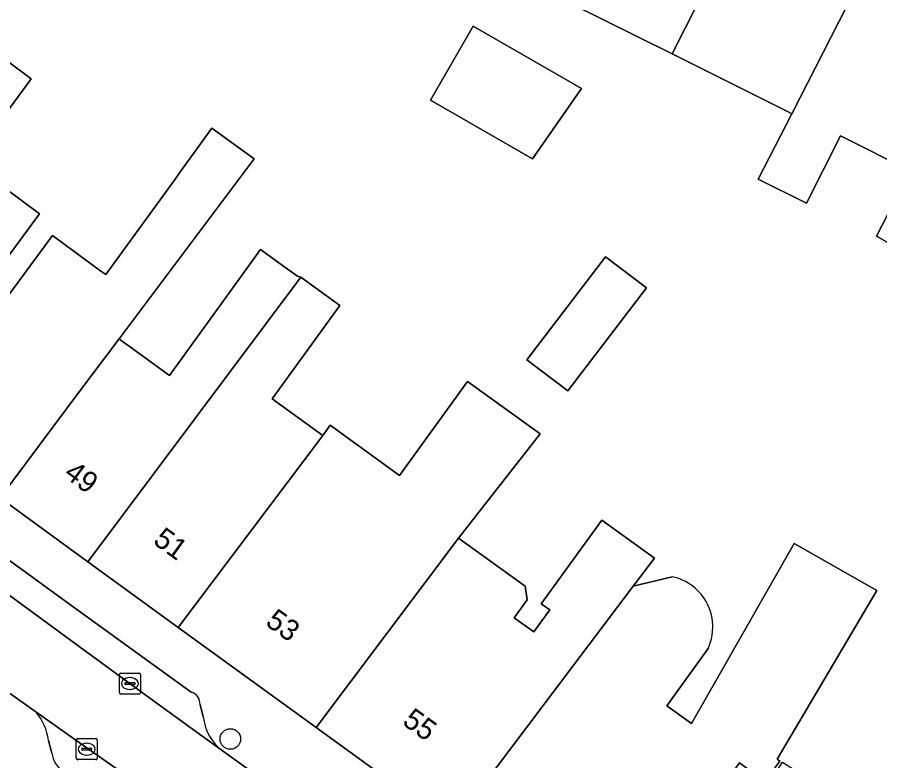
# Model space of a CAD drawing. Extents: x 160663 to 161506, y 382245 to 383291.
# Drawn here: x 160997.05 to 161038.03, y 383056.85 to 383092.19 of the extents above; entities that cross this region are included whole.
import ezdxf

# ---------------------------------------------------------------- set-up
doc = ezdxf.new("R2010")
doc.units = 0
for name, color, linetype in [('IMGEO_Boom', 7, 'Continuous'), ('IMGEO_Erf', 7, 'Continuous'), ('IMGEO_Kolk', 7, 'Continuous'), ('IMGEO_Pand', 7, 'Continuous'), ('IMGEO_Pand_nummerreeks', 7, 'Continuous'), ('IMGEO_Parkeervlak_open', 7, 'Continuous'), ('IMGEO_Rijbaan_lokaal_open', 7, 'Continuous'), ('IMGEO_Voetpad_open', 7, 'Continuous')]:
    doc.layers.add(name, color=color, linetype=linetype)

msp = doc.modelspace()

# ---------------------------------------------------------------- linework, layer by layer
at = {"layer": 'IMGEO_Boom'}
msp.add_circle((161007.179, 383057.886), 0.489, dxfattribs=at)
at = {"layer": 'IMGEO_Erf'}
for points in [[(161028.168, 383090.449), (161021.649, 383093.705)], [(160995.318, 383091.034), (160997.717, 383089.261), (160994.794, 383085.307), (160998.118, 383082.85), (160993.829, 383077.048)], [(161038.351, 383081.512), (161038.012, 383081.711), (161037.871, 383081.794), (161039.474, 383084.886), (161036.163, 383086.554), (161034.549, 383083.349), (161032.257, 383084.503), (161033.847, 383087.611), (161033.712, 383087.679), (161028.168, 383090.449)], [(160994.831, 383076.538), (160998.733, 383081.815), (161000, 383080.887), (161000.968, 383080.178), (161001.265, 383079.96), (161004.469, 383084.391), (161004.888, 383084.97), (161006.295, 383086.916), (161008.306, 383085.46), (161001.891, 383076.907), (161002.06, 383076.784), (161002.434, 383076.513), (161004.288, 383075.172), (161008.613, 383081.153), (161009.768, 383080.317), (161010.364, 383079.886), (161010.526, 383079.839), (161011.679, 383079.005), (161012.384, 383078.495), (161009.168, 383074.048), (161011.57, 383072.311), (161011.923, 383072.799), (161015.219, 383070.415), (161018.451, 383074.884), (161021.895, 383072.394), (161018.019, 383067.433), (161021.181, 383065.146), (161021.284, 383064.506), (161020.665, 383063.65), (161021.592, 383062.98), (161022.349, 383064.027), (161021.947, 383064.317), (161024.824, 383068.295), (161027.322, 383066.488), (161026.317, 383065.155), (161028.172, 383065.601)], [(161029.876, 383062.184), (161027.911, 383059.467), (161029.085, 383058.618), (161033.964, 383067.181), (161037.886, 383064.946), (161033.159, 383056.928), (161033.282, 383056.839), (161032.578, 383055.865), (161031.36, 383056.746), (161025.238, 383048.281), (161027.134, 383046.913), (161029.664, 383050.891), (161033.411, 383056.782), (161048.444, 383047.224)]]:
    msp.add_lwpolyline(points, dxfattribs=at)
for points in [[(161018.718, 383091.763), (161023.855, 383088.807), (161021.529, 383085.464), (161016.694, 383088.246)], [(161025.003, 383080.806), (161026.945, 383079.324), (161023.212, 383074.432), (161021.27, 383075.914)]]:
    msp.add_lwpolyline(points, close=True, dxfattribs=at)
msp.add_arc((161027.662, 383063.213), 2.441, 335.0618, 77.9476, dxfattribs=at)
at = {"layer": 'IMGEO_Kolk'}
for p, q in [((161001.907, 383060.095), (161001.907, 383060.947)), ((161001.982, 383061.021), (161002.834, 383061.021)), ((161002.908, 383060.947), (161002.908, 383060.095)), ((161002.166, 383060.515), (161002.166, 383060.527)), ((161002.604, 383060.478), (161002.206, 383060.478)), ((161002.209, 383060.564), (161002.607, 383060.564)), ((161002.395, 383060.801), (161002.42, 383060.801)), ((161002.65, 383060.527), (161002.65, 383060.515)), ((161002.834, 383060.021), (161001.982, 383060.021)), ((161002.418, 383060.241), (161002.393, 383060.241)), ((160999.854, 383056.977), (160999.854, 383057.829)), ((160999.929, 383057.903), (161000.781, 383057.903)), ((161000.342, 383057.683), (161000.367, 383057.683)), ((161000.855, 383057.829), (161000.855, 383056.977)), ((161000.113, 383057.397), (161000.113, 383057.409)), ((161000.551, 383057.36), (161000.153, 383057.36)), ((161000.156, 383057.446), (161000.554, 383057.446)), ((161000.597, 383057.409), (161000.597, 383057.397)), ((161000.781, 383056.903), (160999.929, 383056.903)), ((161000.365, 383057.123), (161000.34, 383057.123))]:
    msp.add_line(p, q, dxfattribs=at)
for points in [[(161001.907, 383060.095), (161001.907, 383060.947)], [(161001.982, 383061.021), (161002.834, 383061.021)], [(161002.908, 383060.947), (161002.908, 383060.095)], [(161002.834, 383060.021), (161001.982, 383060.021)], [(160999.854, 383056.977), (160999.854, 383057.829)], [(160999.929, 383057.903), (161000.781, 383057.903)], [(161000.855, 383057.829), (161000.855, 383056.977)], [(161000.781, 383056.903), (160999.929, 383056.903)]]:
    msp.add_lwpolyline(points, dxfattribs=at)
for centre, radius, start, end in [((161001.984, 383060.945), 0.0765, 91.552, 178.448), ((161001.984, 383060.945), 0.0765, 91.552, 178.448), ((161002.832, 383060.945), 0.0765, 1.552, 88.448), ((161002.832, 383060.945), 0.0765, 1.552, 88.448), ((161002.206, 383060.524), 0.0403, 85.8775, 175.7526), ((161002.203, 383060.514), 0.0366, 178.938, 274.7102), ((161002.607, 383060.521), 0.043, 264.8664, 352.4533), ((161002.611, 383060.526), 0.0386, 1.7309, 96.639), ((161001.984, 383060.097), 0.0765, 181.552, 268.448), ((161001.984, 383060.097), 0.0765, 181.552, 268.448), ((161002.832, 383060.097), 0.0765, 271.552, 358.448), ((161002.832, 383060.097), 0.0765, 271.552, 358.448), ((160999.931, 383057.827), 0.0765, 91.552, 178.448), ((160999.931, 383057.827), 0.0765, 91.552, 178.448), ((161000.779, 383057.827), 0.0765, 1.552, 88.448), ((161000.779, 383057.827), 0.0765, 1.552, 88.448), ((161000.153, 383057.406), 0.0403, 85.8775, 175.7526), ((161000.15, 383057.396), 0.0366, 178.938, 274.7102), ((161000.554, 383057.403), 0.043, 264.8664, 352.4533), ((161000.558, 383057.408), 0.0386, 1.7309, 96.639), ((160999.931, 383056.979), 0.0765, 181.552, 268.448), ((160999.931, 383056.979), 0.0765, 181.552, 268.448), ((161000.779, 383056.979), 0.0765, 271.552, 358.448), ((161000.779, 383056.979), 0.0765, 271.552, 358.448)]:
    msp.add_arc(centre, radius, start, end, dxfattribs=at)
for centre, major_axis, ratio, start_param, end_param in [((161002.394, 383060.521), (-0.387, 0.002), 0.722429, 4.712389, 7.853982), ((161002.419, 383060.521), (-0.39, 0.002), 0.717154, 1.570796, 4.712389), ((161000.341, 383057.403), (-0.387, 0.002), 0.722429, 4.712389, 7.853982), ((161000.366, 383057.403), (-0.39, 0.002), 0.717154, 1.570796, 4.712389)]:
    msp.add_ellipse(centre, major_axis=major_axis, ratio=ratio, start_param=start_param, end_param=end_param, dxfattribs=at)
at = {"layer": 'IMGEO_Pand'}
for points in [[(161031.892, 383097.822), (161026.056, 383100.781), (161023.413, 383096.537), (161021.649, 383093.705), (161028.168, 383090.449)], [(161037.593, 383094.932), (161031.892, 383097.822), (161028.168, 383090.449), (161033.712, 383087.679), (161033.847, 383087.611)], [(161043.206, 383092.086), (161037.593, 383094.932), (161033.847, 383087.611), (161032.257, 383084.503), (161034.549, 383083.349), (161036.163, 383086.554), (161039.474, 383084.886)], [(161048.694, 383089.304), (161043.206, 383092.086), (161039.474, 383084.886), (161037.871, 383081.794), (161038.012, 383081.711), (161038.351, 383081.512), (161043.275, 383078.622), (161043.544, 383079.113), (161044.591, 383081.024)], [(161018.718, 383091.763), (161016.694, 383088.246), (161021.529, 383085.464), (161023.855, 383088.807)], [(160985.256, 383077.232), (160990.901, 383073.088), (160993.829, 383077.048), (160998.118, 383082.85), (160994.794, 383085.307), (160997.717, 383089.261), (160995.318, 383091.034)], [(161001.891, 383076.907), (161008.306, 383085.46), (161006.295, 383086.916), (161004.888, 383084.97), (161004.469, 383084.391), (161001.265, 383079.96), (161000.968, 383080.178), (161000, 383080.887), (160998.733, 383081.815), (160994.831, 383076.538), (160991.858, 383072.517), (160996.221, 383069.348), (161000, 383074.386)], [(161010.526, 383079.839), (161010.364, 383079.886), (161009.768, 383080.317), (161008.613, 383081.153), (161004.288, 383075.172), (161002.434, 383076.513), (161002.06, 383076.784), (161001.891, 383076.907), (161000, 383074.386), (160996.221, 383069.348), (161000, 383066.603), (161000.404, 383066.31)], [(161026.945, 383079.324), (161025.003, 383080.806), (161021.27, 383075.914), (161023.212, 383074.432)], [(161011.57, 383072.311), (161009.168, 383074.048), (161012.384, 383078.495), (161011.679, 383079.005), (161010.526, 383079.839), (161000.404, 383066.31), (161004.705, 383063.187)], [(161011.26, 383058.428), (161018.019, 383067.433), (161021.895, 383072.394), (161018.451, 383074.884), (161015.219, 383070.415), (161011.923, 383072.799), (161011.57, 383072.311), (161004.705, 383063.187)], [(161026.317, 383065.155), (161027.322, 383066.488), (161024.824, 383068.295), (161021.947, 383064.317), (161022.349, 383064.027), (161021.592, 383062.98), (161020.665, 383063.65), (161021.284, 383064.506), (161021.181, 383065.146), (161018.019, 383067.433), (161011.26, 383058.428), (161017.714, 383053.743)]]:
    msp.add_lwpolyline(points, close=True, dxfattribs=at)
for points in [[(161037.886, 383064.946), (161033.964, 383067.181), (161029.085, 383058.618), (161027.911, 383059.467), (161029.876, 383062.184)], [(161028.172, 383065.601), (161026.317, 383065.155), (161017.714, 383053.743), (161025.238, 383048.281), (161031.36, 383056.746), (161032.578, 383055.865), (161033.282, 383056.839), (161033.159, 383056.928), (161037.886, 383064.946)]]:
    msp.add_lwpolyline(points, dxfattribs=at)
msp.add_arc((161027.662, 383063.213), 2.441, 335.0618, 77.9476, dxfattribs=at)
at = {"layer": 'IMGEO_Parkeervlak_open'}
for points in [[(160983.98, 383075.1), (160983.472, 383075.054), (160982.442, 383075.083), (160985.681, 383072.723), (160988.417, 383070.722), (160995.817, 383065.338), (161000, 383062.28), (161003.357, 383059.826), (161006.749, 383057.368)], [(161005.324, 383060.115), (161000, 383063.963), (160985.233, 383074.682)], [(161005.894, 383058.946), (161005.742, 383059.53)], [(161009.922, 383050.733), (161006.105, 383053.424), (161000, 383057.726), (160997.939, 383059.178)], [(160998.544, 383057.815), (160998.703, 383057.217)]]:
    msp.add_lwpolyline(points, dxfattribs=at)
for centre, radius, start, end in [((161005.135, 383059.538), 0.607, 359.2226, 71.8713), ((160995.827, 383057.425), 2.745, 8.1733, 39.697), ((161008.156, 383059.151), 2.271, 185.1772, 231.7227), ((161000.09, 383057.418), 1.401, 188.2327, 231.3675)]:
    msp.add_arc(centre, radius, start, end, dxfattribs=at)
at = {"layer": 'IMGEO_Rijbaan_lokaal_open'}
msp.add_lwpolyline([(160982.442, 383075.083), (160976.778, 383079.211), (160968.644, 383085.138), (160965.493, 383087.971), (160962.929, 383085.29), (160963.72, 383084.612), (160974.232, 383076.021), (160974.418, 383075.889), (160977.351, 383073.813), (160987.919, 383066.263), (160988.166, 383066.087), (160990.142, 383064.675), (160995.081, 383061.193), (160997.939, 383059.178), (161000, 383057.726), (161006.105, 383053.424), (161008.196, 383056.32), (161006.749, 383057.368), (161003.357, 383059.826), (161000, 383062.28), (160995.817, 383065.338), (160988.417, 383070.722), (160985.681, 383072.723)], close=True, dxfattribs=at)
at = {"layer": 'IMGEO_Voetpad_open'}
for points in [[(161011.26, 383058.428), (161004.705, 383063.187), (161000.404, 383066.31), (161000, 383066.603), (160996.221, 383069.348), (160991.858, 383072.517), (160990.901, 383073.088), (160985.256, 383077.232), (160979.655, 383081.345), (160972.377, 383086.689)], [(160985.233, 383074.682), (161000, 383063.963), (161005.324, 383060.115)], [(160997.939, 383059.178), (160995.081, 383061.193)], [(161005.742, 383059.53), (161005.894, 383058.946)], [(161060.074, 383021.752), (161060.814, 383021.283), (161061.522, 383020.835), (161063.032, 383019.896), (161064.782, 383019.236), (161066.34, 383021.634), (161061.89, 383024.465), (161051.456, 383031.102), (161049.305, 383032.471), (161048.411, 383033.039), (161026.98, 383046.672), (161027.134, 383046.913), (161025.238, 383048.281), (161017.714, 383053.743), (161011.26, 383058.428)], [(160998.703, 383057.217), (160998.544, 383057.815)], [(161006.749, 383057.368), (161008.196, 383056.32), (161009.257, 383055.551), (161011.79, 383053.75), (161011.903, 383053.709), (161012.017, 383053.67), (161013.058, 383053.465), (161013.579, 383053.465)]]:
    msp.add_lwpolyline(points, dxfattribs=at)
for centre, radius, start, end in [((161005.135, 383059.538), 0.607, 359.2226, 71.8713), ((160995.827, 383057.425), 2.745, 8.1733, 39.697), ((161008.156, 383059.151), 2.271, 185.1772, 231.7227), ((161000.09, 383057.418), 1.401, 188.2327, 231.3675)]:
    msp.add_arc(centre, radius, start, end, dxfattribs=at)

# ---------------------------------------------------------------- texts
at = {"layer": 'IMGEO_Pand_nummerreeks'}
for s, rotation, p in [('49', 323.4109, (160999.215, 383070.383)), ('51', 324.024, (161003.457, 383067.206)), ('53', 324.0215, (161008.794, 383063.333)), ('55', 324.024, (161015.299, 383058.611))]:
    msp.add_text(s, height=1, rotation=rotation, dxfattribs=at).set_placement(p)

doc.saveas('drawing.dxf')
